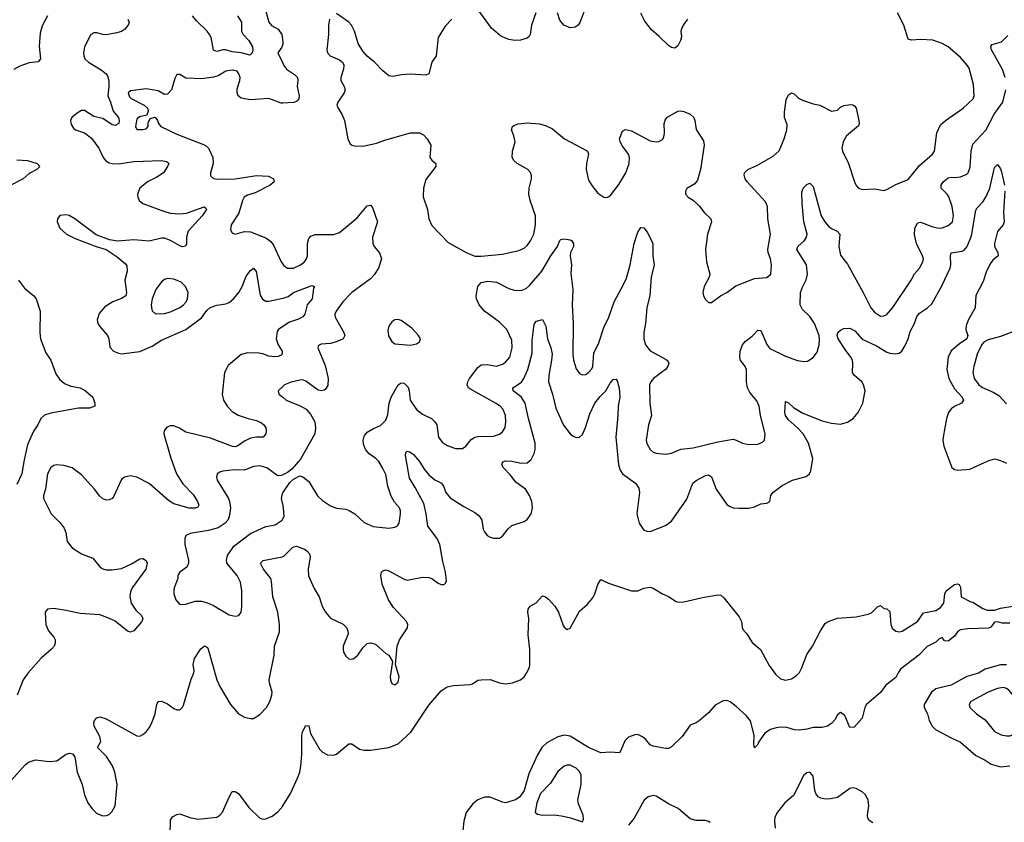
# Model space of a CAD drawing. Header units: inches. Extents: x 1839270 to 1929235, y 762242 to 910350.
# Tile 313 of 362: x 1888288 to 1894695, y 893003 to 898226. Entities that reach past the tile are written whole.
import ezdxf

# ---------------------------------------------------------------- set-up
doc = ezdxf.new("R2010")
doc.units = ezdxf.units.IN
doc.header["$MEASUREMENT"] = 0
doc.layers.add('B8889', color=7, linetype='Continuous')
doc.layers.add('B8899', color=7, linetype='Continuous')

msp = doc.modelspace()

# ---------------------------------------------------------------- linework, layer by layer
at = {"layer": 'B8889', "color": 5}
for points, elevation in [([(1890000, 898530.1), (1889950, 898649.2), (1889910, 898717.2), (1889890, 898737.2), (1889870, 898748.7), (1889852, 898748), (1889847.3, 898730), (1889871.7, 898590), (1889864.9, 898550), (1889839.7, 898470), (1889838.2, 898430), (1889842.4, 898410), (1889874.4, 898334.4), (1889908.6, 898208.6), (1889927, 898187), (1889970, 898164.2), (1889994, 898130), (1890000, 898080.9)], 640), ([(1888469, 898250), (1888435, 898185), (1888422.1, 898137.9), (1888414.4, 898054.4), (1888423.7, 897970), (1888408.9, 897951.1), (1888350, 897944.5), (1888290, 897923.9), (1888250, 897902)], 580), ([(1888992.2, 898230), (1888999.5, 898210), (1888993.7, 898190), (1888970, 898162.4), (1888950, 898149.7), (1888920.3, 898139.7), (1888850, 898127.2), (1888828.8, 898128.8), (1888790, 898140.5), (1888770, 898140.5), (1888750.6, 898130), (1888710.2, 898050), (1888702.9, 898010), (1888704.5, 897990), (1888712.9, 897970), (1888736.5, 897950), (1888819.1, 897899.1), (1888850, 897873.8), (1888859.5, 897859.5), (1888867.2, 897827.2), (1888869.1, 897790), (1888860.8, 897730), (1888878.9, 897690), (1888897.1, 897630), (1888930, 897588.4), (1888936, 897570), (1888932.7, 897550), (1888910, 897538.3), (1888890, 897541.2), (1888830, 897582.4), (1888770, 897595), (1888710, 897635.3), (1888690, 897634), (1888661.5, 897618.5), (1888628.2, 897590), (1888619.5, 897570), (1888623.4, 897543.4), (1888638.9, 897518.9), (1888650.7, 897510), (1888710, 897490.2), (1888755.1, 897455.1), (1888802.6, 897390), (1888830.2, 897330), (1888848.3, 897308.3), (1888870, 897294.4), (1888890, 897289.2), (1888930, 897288.6), (1889030, 897303.3), (1889210, 897310.2), (1889243.1, 897303.1), (1889255.4, 897295.4), (1889259.3, 897290), (1889250.3, 897270), (1889223.9, 897230), (1889179.4, 897200.6), (1889120.7, 897170), (1889070.2, 897130), (1889054.7, 897090), (1889056.9, 897070), (1889066.4, 897050), (1889089, 897030), (1889230, 896977), (1889270, 896966.8), (1889330, 896963.5), (1889373, 896967), (1889487.7, 897007.7), (1889499.5, 896999.5), (1889503.8, 896990), (1889476.2, 896950), (1889385.2, 896850), (1889373.8, 896810), (1889373.5, 896766.5), (1889367, 896753), (1889350, 896747.4), (1889330, 896753.5), (1889270, 896789.8), (1889230, 896803.7), (1889210, 896804.4), (1889130, 896784.8), (1889030, 896793.6), (1888924.9, 896784.9), (1888872.7, 896792.7), (1888785, 896825), (1888647.8, 896930), (1888610, 896952.1), (1888590, 896956.8), (1888550, 896951.1), (1888534, 896930), (1888532, 896910), (1888548.8, 896870), (1888592.7, 896830), (1888650, 896802.3), (1888786, 896750), (1888850, 896730.5), (1888921.8, 896681.8), (1888976.6, 896636.6), (1888984.8, 896624.8), (1888988.4, 896590), (1888972.5, 896530), (1888983.5, 896450), (1888977.8, 896430), (1888950, 896410.7), (1888894, 896390), (1888842.6, 896357.4), (1888806.2, 896313.8), (1888793, 896273), (1888796.5, 896250), (1888809.2, 896230), (1888860.2, 896170), (1888867.5, 896150), (1888874.5, 896094.5), (1888897.6, 896070), (1888930, 896055.8), (1888950, 896052.3), (1889070, 896066.7), (1889150, 896102.3), (1889210, 896139.8), (1889370, 896209.5), (1889470, 896286.3), (1889505.9, 896334.1), (1889527.3, 896352.7), (1889570, 896367.3), (1889630, 896376.2), (1889650, 896385.1), (1889679.8, 896410), (1889713, 896450), (1889735.2, 896490), (1889762.4, 896557.6), (1889790, 896594.6), (1889810, 896608.2), (1889826.3, 896586.3), (1889853.2, 896433.2), (1889867.5, 896407.5), (1889890, 896395.2), (1889910, 896393.7), (1890000, 896413.3)], 620), ([(1889705.7, 898250), (1889730.8, 898210), (1889731.8, 898150), (1889741.5, 898130), (1889778.7, 898090), (1889803.8, 898050), (1889805.4, 898030), (1889800.7, 898010), (1889786.1, 897993.9), (1889730, 898009.9), (1889670, 898017.3), (1889630, 898029.3), (1889609.5, 898030.5), (1889570, 898018.8), (1889550, 898028.2), (1889533.8, 898110), (1889523.8, 898130), (1889508.6, 898150), (1889438.1, 898218.1), (1889412.9, 898250)], 620), ([(1890000, 898066), (1889993.5, 898046.5), (1889968.8, 898010), (1890000, 897943.1)], 640), ([(1890000, 897683.6), (1889990, 897683.1), (1889910, 897713.5), (1889790, 897704.4), (1889730, 897715.6), (1889709.8, 897729.8), (1889703.1, 897750), (1889704.2, 897775.8), (1889720.4, 897830), (1889721.7, 897850), (1889716.9, 897870), (1889702.7, 897890), (1889670, 897897.2), (1889630, 897890.9), (1889578.6, 897861.4), (1889550, 897851.7), (1889470, 897840.9), (1889370, 897846), (1889330, 897869), (1889310, 897868.7), (1889297.1, 897842.9), (1889276.5, 897770), (1889250, 897740.7), (1889230, 897738.4), (1889190, 897763.5), (1889110, 897775.4), (1889010, 897762), (1888994, 897750), (1889003.4, 897723.4), (1889013, 897713), (1889098, 897670), (1889120.7, 897650), (1889124, 897630), (1889116, 897604), (1889067.1, 897592.9), (1889050, 897578), (1889041, 897530), (1889050, 897512), (1889090, 897511), (1889110, 897516), (1889124, 897530), (1889124.7, 897555.3), (1889136.4, 897583.6), (1889170.6, 897590.6), (1889184.7, 897570), (1889190.7, 897550), (1889206, 897530), (1889310, 897480.2), (1889495.8, 897410), (1889516.5, 897390), (1889545.2, 897330), (1889546.5, 897290), (1889530.4, 897230), (1889530.4, 897210.4), (1889550, 897193), (1889570, 897187.8), (1889690.9, 897190.9), (1889830, 897213), (1889906.7, 897206.7), (1889940.5, 897190), (1889943, 897170), (1889917.3, 897150), (1889820.2, 897099.8), (1889770, 897083.1), (1889748.1, 897070), (1889738, 897050), (1889713.1, 896966.9), (1889663.8, 896890), (1889659.1, 896859.1), (1889670, 896838.8), (1889690, 896830.7), (1889750, 896847.4), (1889790, 896845.5), (1889890, 896806), (1889921.6, 896781.6), (1889939.5, 896759.5), (1889989.5, 896649.5), (1890000, 896634.6)], 640), ([(1888270, 897314), (1888338.8, 897310), (1888401, 897290), (1888418.8, 897270), (1888398.8, 897250), (1888350, 897224.4), (1888310, 897189.9), (1888230, 897148.4)], 580), ([(1888279.7, 896530), (1888319.8, 896479.8), (1888379.5, 896430), (1888395.3, 896410), (1888420.3, 896330), (1888419, 896190), (1888424.2, 896150), (1888458.4, 896058.4), (1888490.3, 896010), (1888522.5, 895922.5), (1888547.3, 895887.3), (1888579.6, 895859.6), (1888620.7, 895840.7), (1888681, 895830), (1888717.3, 895810), (1888764.7, 895770), (1888778, 895730), (1888778, 895710), (1888742, 895698), (1888670, 895698.7), (1888490, 895665.2), (1888448.5, 895651.5), (1888425.5, 895630), (1888406.7, 895590), (1888376.8, 895543.2), (1888339.8, 895460.2), (1888314.9, 895350), (1888302.2, 895270), (1888270, 895200.6)], 580), ([(1890000, 896228.8), (1889971.6, 896210), (1889963.5, 896196.4), (1889956.8, 896150), (1889970, 896110.4), (1889994.9, 896070), (1889994.1, 896045.9), (1889970, 896033.7), (1889947.6, 896032.4), (1889910, 896037.4), (1889870, 896051.7), (1889844.2, 896055.8), (1889770, 896057.3), (1889730, 896047.8), (1889644.5, 895975.5), (1889620.2, 895930), (1889606.5, 895786.5), (1889614.7, 895750), (1889638.2, 895710), (1889670, 895676.8), (1889710, 895651.9), (1889774.9, 895630), (1889830, 895617.3), (1889861.8, 895601.8), (1889876.9, 895590), (1889889.1, 895570), (1889892.6, 895550), (1889888.7, 895530), (1889871.3, 895508.7), (1889828.9, 895508.9), (1889790, 895502.3), (1889750, 895484.4), (1889707.2, 895452.8), (1889690, 895447.2), (1889672.1, 895447.9), (1889530, 895503.7), (1889370, 895541.8), (1889327.4, 895567.4), (1889290, 895582.4), (1889270, 895583.2), (1889245.7, 895574.3), (1889228.9, 895551.1), (1889227, 895530), (1889272.2, 895372.2), (1889309.4, 895270), (1889330, 895235.6), (1889350, 895206.2), (1889416.2, 895136.2), (1889445.6, 895090), (1889453, 895067), (1889446.8, 895053.2), (1889433, 895047), (1889390, 895046.6), (1889290, 895076.4), (1889256.7, 895096.7), (1889130, 895207), (1889050, 895248.7), (1889010, 895258.5), (1888970, 895249.7), (1888950, 895234.7), (1888898.2, 895121.8), (1888888.7, 895111.3), (1888870, 895101.8), (1888850, 895099.8), (1888830, 895108), (1888810, 895125.6), (1888775.9, 895170), (1888690, 895264.6), (1888630, 895309), (1888575.2, 895324.8), (1888530, 895329.8), (1888510, 895325.3), (1888490, 895311.8), (1888469.6, 895270), (1888457, 895170), (1888443.6, 895130), (1888443.6, 895110), (1888492.3, 895010), (1888551.4, 894951.4), (1888576.8, 894916.8), (1888588, 894890), (1888598, 894830), (1888629.6, 894789.6), (1888690, 894750.3), (1888763.1, 894723.1), (1888810, 894666.7), (1888830, 894652), (1888850, 894646), (1888890, 894645.5), (1888950, 894655.9), (1889014.7, 894685.3), (1889070, 894716.9), (1889090, 894720.3), (1889110, 894707.3), (1889117.4, 894690), (1889107.9, 894650), (1889020.2, 894530), (1889010.2, 894510), (1889006.9, 894490), (1889005.8, 894470), (1889012.9, 894430), (1889042.7, 894382.7), (1889081.6, 894350), (1889090.3, 894330), (1889082, 894310), (1889030, 894249.7), (1889010, 894241.1), (1888990, 894246.4), (1888910, 894311.2), (1888872.8, 894330), (1888810, 894352.3), (1888681.7, 894361.7), (1888590, 894382.2), (1888510, 894393.7), (1888470, 894389.2), (1888454, 894370), (1888458.7, 894290), (1888476.5, 894250), (1888510, 894208), (1888518.5, 894190), (1888519.6, 894170), (1888511.7, 894150), (1888495.6, 894130), (1888428.8, 894071.2), (1888343.1, 893976.9), (1888310.1, 893929.9), (1888272.1, 893830)], 620), ([(1890000, 895839.2), (1889970.8, 895810), (1889974.8, 895790), (1890000, 895769)], 640), ([(1890000, 895264.3), (1889990, 895259.6), (1889970, 895257.6), (1889961.1, 895261.1), (1889896, 895310), (1889850, 895323.5), (1889810, 895318.3), (1889750, 895295.3), (1889684.1, 895295.9), (1889610, 895288), (1889590, 895281.6), (1889573.4, 895270), (1889568.7, 895250), (1889572.2, 895230), (1889645.7, 895110), (1889653.4, 895090), (1889659, 895050), (1889650.3, 894990), (1889642, 894970), (1889625.7, 894950), (1889579.7, 894920.3), (1889516.9, 894903.1), (1889397, 894883), (1889370, 894869), (1889362.4, 894850), (1889363.1, 894810), (1889386.7, 894710), (1889386.8, 894690), (1889376.3, 894663.7), (1889330, 894632), (1889321.4, 894618.6), (1889316.9, 894610), (1889316.5, 894590), (1889293.1, 894530), (1889290.3, 894510), (1889290.3, 894490), (1889303.8, 894450), (1889330, 894421), (1889370, 894422.8), (1889430, 894443.1), (1889470, 894442.3), (1889510, 894431.8), (1889550, 894413.4), (1889650, 894353), (1889690, 894344), (1889713.2, 894350), (1889729.4, 894370.6), (1889734.1, 894405.9), (1889732.8, 894510), (1889725.9, 894565.9), (1889703, 894610), (1889636.8, 894690), (1889634, 894710), (1889640.9, 894739.1), (1889680.9, 894799.1), (1889790, 894882), (1889890, 894927.4), (1889950, 894938.9), (1889996.2, 894970), (1890000, 894977.1)], 640), ([(1890000, 895072.8), (1889992.4, 895110), (1889997.4, 895142.6), (1890000, 895146.5)], 640), ([(1888230, 893274.2), (1888323.7, 893376.3), (1888345.9, 893394.1), (1888390, 893409.2), (1888479.9, 893399.9), (1888530, 893403.7), (1888590, 893446), (1888612.4, 893452.4), (1888631, 893450), (1888647.3, 893430), (1888662.4, 893330), (1888693.8, 893250), (1888710, 893181.6), (1888731.3, 893130), (1888759, 893090), (1888790, 893060.9), (1888830, 893044.9), (1888853.2, 893046.8), (1888870, 893054.4), (1888887.7, 893072.3), (1888909.7, 893110), (1888922.3, 893250), (1888907.4, 893330), (1888891.8, 893370), (1888852.5, 893432.5), (1888794, 893490), (1888815.3, 893530), (1888810, 893562), (1888772.4, 893630), (1888769.8, 893650), (1888774.1, 893665.9), (1888790, 893682.4), (1888810, 893688.7), (1888850, 893676.9), (1889050, 893565.3), (1889070, 893564.6), (1889090, 893574.6), (1889110, 893592.9), (1889130, 893617.4), (1889148.1, 893650), (1889169.1, 893710), (1889179.8, 893770), (1889190, 893790.3), (1889210, 893792.6), (1889250, 893773.6), (1889290, 893744.7), (1889310, 893736.1), (1889330, 893735.6), (1889348.2, 893751.8), (1889354.8, 893765.2), (1889404.6, 893935.4), (1889419, 893970), (1889423.5, 893990), (1889416.5, 894030), (1889425.7, 894070), (1889467.1, 894132.9), (1889490, 894152.2), (1889510, 894141.6), (1889515.2, 894130), (1889571.4, 893931.4), (1889590, 893886.4), (1889659.3, 893770), (1889712.4, 893710), (1889750, 893686.9), (1889790, 893677.8), (1889810, 893678.9), (1889850, 893704.9), (1889894, 893750), (1889915.8, 893790), (1889928.8, 893830), (1889929.8, 893850), (1889913.2, 893910), (1889911.8, 893930), (1889943.1, 894090), (1889945.8, 894150), (1889977.7, 894242.3), (1889979.1, 894290), (1889968.1, 894370), (1889935.3, 894470), (1889926.9, 894570), (1889921.4, 894590), (1889875.2, 894650), (1889854.5, 894690), (1889873, 894707), (1889995.1, 894730), (1890000, 894732.6)], 620), ([(1889265.9, 892830), (1889270, 893018), (1889282, 893038), (1889310, 893054.8), (1889330, 893059.1), (1889395.3, 893035.3), (1889450, 893023), (1889570, 893037.7), (1889590.9, 893049.1), (1889608.2, 893070), (1889650, 893166.7), (1889670, 893203), (1889676.6, 893203.4), (1889690, 893203.1), (1889711.8, 893190), (1889779.4, 893099.4), (1889850, 893030.3), (1889870, 893024.6), (1889890, 893026.3), (1889930, 893042.8), (1889967.6, 893072.4), (1890000, 893109.5)], 580)]:
    msp.add_lwpolyline(points, dxfattribs=dict(at, elevation=elevation))
at = {"layer": 'B8889', "color": 5, "elevation": 640}
msp.add_lwpolyline([(1889250, 896541.3), (1889230, 896535.1), (1889210, 896520.7), (1889174.9, 896470), (1889150.3, 896410), (1889143.7, 896370), (1889144.9, 896350), (1889150.4, 896330.4), (1889172.5, 896312.5), (1889230, 896314.9), (1889270, 896325.8), (1889330, 896353.4), (1889353.1, 896370), (1889370.8, 896390), (1889379.3, 896410), (1889384.8, 896450), (1889368, 896490), (1889338.2, 896518.2), (1889290, 896538)], close=True, dxfattribs=at)
at = {"layer": 'B8899', "color": 5}
for points, elevation in [([(1891646, 898270), (1891617.3, 898190), (1891610.6, 898130), (1891603.1, 898116.9), (1891590, 898105.6), (1891547.5, 898092.5), (1891510, 898091.1), (1891470, 898096.4), (1891418.7, 898118.7), (1891357.6, 898170), (1891271.3, 898290)], 660), ([(1891982, 898338), (1891932.8, 898207.2), (1891921, 898190), (1891903.5, 898176.5), (1891870, 898173.2), (1891828.7, 898190), (1891802.5, 898222.5), (1891787, 898270)], 660), ([(1890303, 898230), (1890298, 898190), (1890298.4, 898130), (1890286, 898030), (1890290.6, 898010), (1890307.3, 897990), (1890370, 897964.9), (1890389, 897949), (1890396.5, 897930), (1890395.9, 897904.1), (1890378, 897850), (1890377, 897830), (1890400.3, 897790), (1890405.7, 897770), (1890400.3, 897750), (1890357.1, 897690), (1890352.7, 897670), (1890359.5, 897650), (1890387.1, 897607.1), (1890402, 897570), (1890423, 897450), (1890438, 897418), (1890448.4, 897408.4), (1890464.4, 897404.4), (1890523.1, 897403.1), (1890610, 897423.2), (1890670, 897444.9), (1890830, 897488.7), (1890890, 897490.4), (1890915.8, 897475.8), (1890940.5, 897450), (1890963, 897410), (1890956.3, 897330), (1890970, 897310.8), (1890996, 897290), (1890994.8, 897270), (1890930, 897186.6), (1890914.9, 897130), (1890913.8, 897073.8), (1890941.3, 896990), (1890950.6, 896930), (1890970, 896886.8), (1891075.3, 896775.3), (1891192.4, 896710), (1891250, 896687.7), (1891290, 896687.1), (1891430, 896699.1), (1891536.9, 896723.1), (1891570, 896739), (1891590, 896756.5), (1891612.1, 896787.9), (1891632.9, 896830), (1891643.5, 896890), (1891644.1, 896950), (1891609, 897050), (1891601.5, 897090), (1891603.8, 897130), (1891618.3, 897190), (1891618, 897210), (1891610.8, 897230.8), (1891594, 897250), (1891526, 897290), (1891503.7, 897310), (1891491.8, 897330), (1891495.1, 897370), (1891511.5, 897430), (1891503.6, 897470), (1891487.3, 897510), (1891495.1, 897530), (1891503.3, 897536.7), (1891532.3, 897547.7), (1891590, 897554.6), (1891670, 897547.2), (1891710, 897538.2), (1891754.5, 897514.5), (1891832.2, 897450), (1891975.4, 897375.4), (1891982, 897370), (1891988.2, 897350), (1891976.5, 897290), (1891974.6, 897250), (1891990, 897180.7), (1892010, 897146), (1892050, 897097.1), (1892090, 897070.5), (1892110, 897068), (1892130, 897079.1), (1892186.5, 897153.5), (1892232.6, 897230), (1892254.3, 897290), (1892256.9, 897330), (1892249.6, 897350), (1892206.6, 897410), (1892194.2, 897434.2), (1892192, 897450), (1892210, 897501), (1892230, 897510.6), (1892270, 897503), (1892390, 897438), (1892429.6, 897430.4), (1892446.5, 897433.5), (1892470, 897445.5), (1892478.9, 897461.1), (1892483.6, 897490), (1892480.9, 897550), (1892487.2, 897572.8), (1892499, 897590), (1892570, 897630.7), (1892586.8, 897633.2), (1892610, 897628), (1892650.8, 897610), (1892674, 897590), (1892682, 897570), (1892690.4, 897510.4), (1892737.6, 897437.6), (1892741.3, 897410), (1892718.4, 897250), (1892697.6, 897182.4), (1892682, 897158), (1892630, 897128), (1892621, 897110), (1892621, 897090), (1892638, 897070), (1892670, 897051), (1892710, 897014), (1892744.9, 896970), (1892784.9, 896930), (1892790.4, 896910.4), (1892763.7, 896830), (1892750.3, 896730), (1892757.6, 896650), (1892779.1, 896570), (1892774, 896550), (1892742, 896490), (1892734, 896450), (1892737.3, 896430), (1892750, 896404.7), (1892770, 896384.7), (1892790, 896384.7), (1892848.7, 896430), (1892890, 896450.8), (1892947, 896493), (1893070, 896541.6), (1893150, 896547.7), (1893175.1, 896570), (1893180.7, 896630), (1893173, 896670), (1893158, 896710), (1893156.4, 896730), (1893172.8, 896830), (1893155.1, 896930), (1893154.7, 897010), (1893140.1, 897040.1), (1893021.6, 897170), (1893009.6, 897190), (1893003, 897217), (1893005.1, 897230), (1893027, 897250), (1893084.1, 897275.9), (1893190, 897337.6), (1893230, 897372.7), (1893262.8, 897450), (1893280.8, 897510), (1893281.3, 897541.3), (1893265.4, 897590), (1893264.4, 897624.4), (1893276.1, 897703.9), (1893290, 897737.3), (1893310, 897750.6), (1893330, 897740.7), (1893356, 897716), (1893382.3, 897702.3), (1893450, 897677.3), (1893494, 897670), (1893570, 897630.8), (1893610, 897636), (1893630, 897656), (1893652.5, 897667.5), (1893693.4, 897673.4), (1893710, 897670.8), (1893722, 897662), (1893730.6, 897650), (1893748, 897570), (1893750.6, 897550), (1893745.8, 897534.2), (1893669, 897471), (1893646.7, 897430), (1893638, 897390), (1893643, 897370), (1893680.4, 897290), (1893719.1, 897170), (1893730, 897146), (1893746, 897130), (1893770, 897120.5), (1893850, 897124.4), (1893910, 897114.9), (1893930, 897120.5), (1893990, 897152.4), (1894070, 897186.4), (1894142.8, 897277.2), (1894227.3, 897350), (1894241.6, 897370), (1894256.1, 897490), (1894279.3, 897540.7), (1894311.1, 897568.9), (1894427.8, 897650), (1894491.5, 897710), (1894497.6, 897730), (1894495.2, 897804.8), (1894465.1, 897910), (1894454, 897930), (1894410, 897980.4), (1894330, 898049.7), (1894290, 898071.3), (1894230, 898091.5), (1894150, 898097.6), (1894090, 898092.7), (1894070, 898099), (1894040.5, 898190), (1894000.7, 898270)], 660), ([(1891099.1, 898230), (1891056.7, 898183.3), (1891010.5, 898110), (1890998, 897990), (1890970, 897948.7), (1890950, 897874), (1890930, 897864.2), (1890830, 897871.9), (1890772.7, 897867.3), (1890715.1, 897855.1), (1890690, 897859.6), (1890650, 897893.3), (1890596.9, 897950), (1890548.9, 897988.9), (1890520.3, 898020.3), (1890491.1, 898070), (1890466.3, 898150), (1890447.6, 898190), (1890430, 898209.6), (1890350, 898266.6)], 660), ([(1892634, 898230), (1892604.7, 898190), (1892596, 898170), (1892591, 898150), (1892594, 898114), (1892587.3, 898090), (1892570, 898055.3), (1892550, 898041.2), (1892530, 898044), (1892510, 898057.2), (1892450, 898117.2), (1892398.9, 898158.9), (1892355.6, 898215.6), (1892330, 898269.2)], 660), ([(1894699.5, 897850), (1894682.3, 897902.3), (1894611.8, 898030), (1894607.3, 898052.7), (1894614.8, 898065.2), (1894677.5, 898082.5), (1894717.1, 898122.9)], 640), ([(1890000, 898080.9), (1890001.3, 898070), (1890000, 898066)], 640), ([(1890000, 897943.1), (1890007.3, 897927.3), (1890024, 897904), (1890075.3, 897870), (1890094.9, 897850), (1890098, 897830), (1890094, 897790), (1890106.7, 897730), (1890104.6, 897710), (1890098.5, 897701.5), (1890090, 897693), (1890070, 897687.2), (1890000, 897683.6)], 640), ([(1890000, 895146.5), (1890046.1, 895213.9), (1890070, 895236.4), (1890110, 895258), (1890130, 895250.8), (1890170, 895220.5), (1890226.7, 895126.7), (1890257.5, 895097.5), (1890310, 895061.7), (1890350, 895046.5), (1890410, 895040.3), (1890432.5, 895032.5), (1890467.7, 895010), (1890530, 894953.4), (1890588.8, 894928.8), (1890690, 894916.5), (1890730, 894923.7), (1890746.6, 894933.4), (1890757.6, 894950), (1890765.1, 895010), (1890765.1, 895030), (1890758.4, 895050), (1890727.2, 895087.2), (1890705, 895125), (1890684.2, 895190), (1890670, 895266), (1890648.6, 895310), (1890624.4, 895350), (1890605.1, 895370), (1890561.8, 895401.8), (1890537.8, 895430), (1890524.7, 895464.7), (1890522.9, 895490), (1890530, 895516.4), (1890550, 895542), (1890590, 895566.5), (1890635.6, 895584.4), (1890670, 895620.5), (1890683, 895657), (1890691.6, 895730), (1890706.1, 895770), (1890750, 895848.9), (1890770, 895863.1), (1890790, 895860.3), (1890815, 895835), (1890822, 895810), (1890828.4, 895750), (1890870, 895688.8), (1890910, 895658.5), (1890968.7, 895630), (1890990.3, 895610), (1891001.3, 895590), (1891012.9, 895510), (1891037.5, 895477.5), (1891070, 895455.6), (1891123.9, 895436.1), (1891170, 895435.8), (1891190, 895450.4), (1891225.4, 895494.6), (1891250, 895509.1), (1891270, 895513.8), (1891370, 895516.1), (1891410.8, 895529.2), (1891430, 895543.8), (1891447.3, 895572.8), (1891451.9, 895610), (1891448.6, 895650), (1891433.3, 895690), (1891413.7, 895710), (1891383, 895730), (1891220.7, 895820.7), (1891208.9, 895830), (1891199.4, 895850), (1891203.2, 895870), (1891215.7, 895890), (1891270, 895962.8), (1891290, 895979.3), (1891330, 895981.1), (1891390, 895971.4), (1891430, 895983.6), (1891450, 895997.8), (1891476.5, 896030), (1891493.2, 896090), (1891490, 896140.9), (1891457.1, 896210), (1891410, 896258.4), (1891312.3, 896330), (1891278.7, 896370), (1891261.5, 896410), (1891258.5, 896430), (1891269.7, 896489.7), (1891290, 896515.3), (1891334.9, 896525.1), (1891390, 896518.2), (1891470, 896477.3), (1891506.6, 896466.6), (1891550, 896464.7), (1891582.8, 896477.2), (1891604.8, 896495.2), (1891684.8, 896590), (1891744, 896690), (1891786.9, 896750), (1891802, 896790), (1891810, 896795.4), (1891830, 896799.6), (1891870, 896793.9), (1891878, 896790), (1891891.6, 896770), (1891890.9, 896750), (1891872.7, 896710), (1891869, 896690), (1891877.9, 896630), (1891875.3, 896575.3), (1891886.4, 896470), (1891882.4, 896370), (1891889, 896250), (1891886.2, 896050), (1891891.3, 896010), (1891910, 895953.4), (1891930, 895923), (1891950, 895914.4), (1891970, 895916.4), (1891990, 895930.4), (1892010, 895953), (1892018, 895970), (1892024.4, 896055.6), (1892055.8, 896124.2), (1892090, 896222.4), (1892121.5, 896290), (1892156, 896390), (1892217.9, 896502.1), (1892236.2, 896543.8), (1892260.4, 896630), (1892286.4, 896770), (1892310, 896842.8), (1892330, 896873.4), (1892350, 896870.6), (1892370, 896844), (1892399.5, 896790), (1892407.2, 896767.2), (1892408.8, 896690), (1892416, 896630), (1892396.9, 896550), (1892389.3, 896430.7), (1892368, 896350), (1892360.2, 896250), (1892350.3, 896190), (1892350.3, 896150), (1892361.1, 896110), (1892390, 896070.4), (1892494.8, 896014.8), (1892505.3, 896005.3), (1892512.4, 895990), (1892504.9, 895970), (1892490.3, 895950), (1892411.7, 895890), (1892394.4, 895870), (1892387.2, 895850), (1892388.9, 895730), (1892398.9, 895650), (1892379.6, 895590), (1892363.7, 895490), (1892367.7, 895467.7), (1892390.5, 895430), (1892410, 895412.7), (1892430, 895404.2), (1892490, 895399.5), (1892530, 895406.3), (1892590, 895430.2), (1892670, 895440.3), (1892830, 895479.6), (1892930, 895495.5), (1892950.3, 895490.3), (1892990.4, 895470.4), (1893030, 895461.6), (1893090, 895463.8), (1893122.4, 895477.6), (1893134, 895490), (1893139.7, 895530), (1893107.8, 895650), (1893099.3, 895710), (1893084.9, 895744.9), (1893039.6, 895799.6), (1893023.8, 895830), (1893016.8, 895870), (1893016.8, 895950), (1893008.6, 895970), (1892978.9, 896010), (1892973.8, 896030), (1892976.2, 896070), (1892990.7, 896109.3), (1893009, 896131), (1893053.8, 896166.2), (1893090, 896206.4), (1893110, 896203), (1893150, 896113), (1893170, 896087.2), (1893270, 896037.3), (1893350, 896008.9), (1893390, 896001.1), (1893415.1, 896004.9), (1893452.1, 896027.9), (1893476.8, 896063.2), (1893490.8, 896110), (1893493.2, 896146.8), (1893489.8, 896170), (1893459.4, 896250), (1893430, 896294.7), (1893380.6, 896340.6), (1893365.8, 896370), (1893369.2, 896450.8), (1893378.6, 896481.4), (1893406.3, 896533.7), (1893414.1, 896570), (1893407.9, 896630), (1893344.4, 896730), (1893351.8, 896750), (1893394.8, 896790), (1893407.8, 896810), (1893412.2, 896830), (1893390.6, 896910), (1893378.7, 897030), (1893376.6, 897103.4), (1893386, 897130), (1893410, 897153), (1893430, 897162), (1893450, 897140.7), (1893502.7, 896950), (1893526.8, 896910), (1893550, 896883.2), (1893570, 896867.6), (1893606.4, 896850), (1893623.7, 896830), (1893617.5, 896750), (1893630, 896692.7), (1893675.1, 896635.1), (1893777.3, 896450), (1893826.7, 896350), (1893850, 896322), (1893890, 896296.4), (1893910, 896298.4), (1893930, 896308.4), (1893970, 896352.4), (1894088.8, 896531.2), (1894110, 896571.5), (1894142, 896610), (1894164.4, 896650), (1894168.5, 896670), (1894162.7, 896690), (1894123.2, 896770), (1894110, 896825.2), (1894113.1, 896866.9), (1894130, 896903.1), (1894150, 896908.8), (1894230, 896877.8), (1894270, 896870.2), (1894290, 896872.2), (1894330, 896887.2), (1894356.8, 896910), (1894365, 896950), (1894354.8, 897010), (1894333, 897073), (1894322.7, 897090), (1894284.4, 897130), (1894283.9, 897150), (1894297.3, 897170), (1894330, 897196.9), (1894350, 897201.4), (1894370, 897197.9), (1894410, 897202.7), (1894450, 897220.8), (1894459.8, 897230), (1894472.9, 897267.1), (1894478.7, 897370), (1894490, 897416.3), (1894574.1, 897505.9), (1894629, 897610), (1894684.6, 897690), (1894704.6, 897770)], 640), ([(1890000, 894732.6), (1890010, 894737.8), (1890066.3, 894793.7), (1890090, 894799.1), (1890140.7, 894780.7), (1890157.4, 894770), (1890174.8, 894750), (1890178.9, 894730), (1890164.6, 894650), (1890168.1, 894608.1), (1890204, 894524), (1890235.8, 894470), (1890256.9, 894410), (1890276.9, 894370), (1890310.8, 894330.8), (1890392.1, 894292.1), (1890415.6, 894270), (1890423.2, 894250), (1890424.4, 894230), (1890393.1, 894150), (1890391.8, 894130), (1890395.8, 894110), (1890410, 894084), (1890430, 894067.3), (1890450, 894065.5), (1890462, 894070), (1890489.3, 894090), (1890520.3, 894139.7), (1890550, 894166.4), (1890570, 894170.4), (1890602.6, 894162.6), (1890670, 894102.8), (1890690.6, 894090.6), (1890714, 894050), (1890699.1, 893950), (1890700.7, 893930), (1890710, 893906), (1890730, 893898.8), (1890750, 893916), (1890757.6, 893950), (1890732.7, 894030), (1890745.1, 894150), (1890759.7, 894190), (1890812, 894268), (1890812.6, 894290), (1890804, 894310), (1890720.3, 894400.3), (1890687, 894450), (1890647.6, 894552.4), (1890637.4, 894610), (1890641.6, 894630), (1890650, 894640.5), (1890670, 894646.4), (1890690, 894640.3), (1890790, 894585.3), (1890810, 894578.7), (1890910, 894597.8), (1890950, 894596.6), (1890969.4, 894589.4), (1891010, 894559.5), (1891030, 894550.5), (1891050, 894550.7), (1891059.7, 894560.3), (1891064.8, 894575.2), (1891058.4, 894630), (1891040.6, 894700.6), (1891022.2, 894810), (1891003.9, 894850), (1890944.1, 894930), (1890933.8, 895010), (1890916.8, 895076.8), (1890861.9, 895181.9), (1890823.4, 895243.4), (1890797.6, 895390), (1890801.2, 895410), (1890810, 895417.3), (1890826.6, 895413.4), (1890850, 895396), (1890890, 895350.2), (1890920.7, 895300.7), (1890950, 895264.1), (1890990, 895231), (1891032.4, 895210), (1891045.7, 895190), (1891060.9, 895150), (1891090, 895114.9), (1891177.3, 895057.3), (1891250, 895018.5), (1891277.3, 894997.3), (1891294.7, 894970), (1891304.9, 894910), (1891312.5, 894892.5), (1891330, 894870.4), (1891350, 894858.7), (1891370, 894852), (1891410, 894852.2), (1891430, 894864.4), (1891466.1, 894913.9), (1891490, 894935.3), (1891570, 894960.8), (1891590, 894974.3), (1891615.9, 895010), (1891625, 895050), (1891621.1, 895090), (1891606.3, 895130), (1891578.7, 895170), (1891515.8, 895215.8), (1891481.6, 895261.6), (1891435.3, 895310), (1891424.5, 895330), (1891430.9, 895349.1), (1891450, 895356.1), (1891490, 895353.8), (1891550, 895339.4), (1891590, 895342.7), (1891616.3, 895363.7), (1891636.4, 895403.6), (1891641.4, 895430), (1891641.3, 895470), (1891598.2, 895630), (1891576.7, 895730), (1891551.3, 895771.3), (1891498, 895810), (1891497.6, 895830), (1891552.8, 895867.2), (1891568.5, 895891.5), (1891594.4, 895950), (1891623.3, 896056.7), (1891622.9, 896137.1), (1891632.5, 896227.5), (1891638.4, 896250), (1891650, 896264.9), (1891690, 896276), (1891712.3, 896232.3), (1891721.8, 896150), (1891743.2, 896090), (1891751.8, 896050), (1891749.5, 896010), (1891730.8, 895910), (1891729.4, 895870), (1891754.7, 895790), (1891777.2, 895697.2), (1891827, 895587), (1891870, 895531.5), (1891890, 895516.1), (1891910, 895507.9), (1891929.8, 895510.2), (1891950, 895526.4), (1891970, 895572.7), (1891998.2, 895661.8), (1892031.1, 895730), (1892065.5, 895774.5), (1892102, 895810), (1892130, 895860.4), (1892150, 895885.5), (1892170, 895886.8), (1892176.5, 895876.5), (1892188, 895828), (1892193, 895770), (1892182.3, 895710), (1892181.1, 895650), (1892166, 895510), (1892183.6, 895330), (1892195, 895295), (1892211.1, 895271.1), (1892294.9, 895210), (1892317, 895177), (1892320.2, 895150), (1892304.6, 895010), (1892319.5, 894950), (1892350, 894905.3), (1892370, 894897), (1892390, 894896.5), (1892490, 894934.2), (1892530, 894963.6), (1892630, 895104.9), (1892669, 895211), (1892690, 895227.2), (1892750, 895259.5), (1892770, 895264.4), (1892790.2, 895250.2), (1892820.3, 895170), (1892890, 895070.7), (1892910, 895058), (1892930, 895050.5), (1892966.9, 895046.9), (1893032.6, 895047.4), (1893070, 895056.4), (1893110, 895074.9), (1893150, 895080.5), (1893169.4, 895090.6), (1893176, 895130), (1893189.3, 895150), (1893250, 895195.3), (1893317.2, 895230), (1893406.5, 895253.5), (1893426.6, 895270), (1893436.2, 895290), (1893449.6, 895370), (1893419.8, 895470), (1893385.2, 895530), (1893348.3, 895570), (1893290, 895622), (1893271.6, 895650), (1893267.2, 895672.8), (1893270, 895741), (1893290, 895733), (1893323.4, 895703.4), (1893384.8, 895664.8), (1893510, 895615.2), (1893570, 895601.1), (1893630, 895594.9), (1893674, 895606), (1893711.8, 895630), (1893743.6, 895670), (1893773.3, 895730), (1893789.5, 895810.5), (1893779.6, 895850), (1893768.5, 895868.5), (1893719.6, 895910), (1893707.1, 895927.1), (1893709.8, 895990), (1893706.2, 896010), (1893697, 896030), (1893659.1, 896079.1), (1893614.1, 896150), (1893606.6, 896170), (1893612.5, 896190), (1893630, 896206.4), (1893650, 896216.9), (1893690, 896219.3), (1893721.2, 896201.2), (1893770, 896146.9), (1893863.4, 896103.4), (1893930, 896062.6), (1893950, 896055.3), (1893990, 896051.1), (1894010, 896056.5), (1894027.1, 896070), (1894050, 896105.3), (1894070, 896148.5), (1894083, 896197), (1894110.5, 896250), (1894126.3, 896293.7), (1894143.7, 896316.3), (1894194.5, 896350), (1894223.3, 896376.7), (1894287.1, 896490), (1894341.6, 896610), (1894347.1, 896630), (1894344.4, 896690), (1894350, 896707.7), (1894421, 896719), (1894434, 896726), (1894454.1, 896750), (1894480.6, 896819.4), (1894510, 896985.5), (1894519.1, 897000.9), (1894558, 897042), (1894580, 897080), (1894599.7, 897130), (1894630, 897264.7), (1894650, 897282.8), (1894670, 897256), (1894676.5, 897236.5), (1894695, 897150)], 620), ([(1894698.8, 897110), (1894690.2, 896970.2), (1894694.6, 896910), (1894688.2, 896890), (1894650, 896846.6), (1894630.2, 896770), (1894631.3, 896750), (1894653.1, 896710), (1894655.3, 896690), (1894619.8, 896660.2), (1894602.4, 896637.6), (1894577.2, 896582.8), (1894557.7, 896522.3), (1894510, 896431.2), (1894504.3, 896350), (1894459, 896270), (1894446.5, 896233.5), (1894444.7, 896210), (1894457.7, 896170), (1894450.2, 896150), (1894403.1, 896116.9), (1894350, 896070.8), (1894330.1, 896030), (1894321.2, 895950), (1894333.2, 895890), (1894370, 895823.6), (1894420.2, 895770), (1894430.2, 895750), (1894416.5, 895730), (1894370, 895708.2), (1894350, 895693.5), (1894332.1, 895670), (1894318.2, 895630), (1894296.8, 895510), (1894295.2, 895490), (1894302, 895450), (1894352.7, 895312.8), (1894370, 895299.5), (1894390, 895294.3), (1894470, 895302.2), (1894590, 895356), (1894630, 895368.3), (1894670, 895358.2), (1894710, 895341)], 620), ([(1890000, 896634.6), (1890006.1, 896626.1), (1890030, 896609.1), (1890070, 896608.3), (1890116.3, 896630), (1890141.1, 896650), (1890154.8, 896670), (1890160.3, 896690), (1890160.3, 896770), (1890170, 896802), (1890182.7, 896817.3), (1890210, 896829), (1890330, 896827.9), (1890370, 896841.1), (1890484.3, 896935.7), (1890550, 897014.9), (1890570, 897018.4), (1890584.4, 897004.4), (1890617.1, 896910), (1890584.2, 896810), (1890585.3, 896770), (1890594.9, 896750), (1890628.7, 896708.7), (1890643, 896670), (1890623.7, 896610), (1890594.5, 896565.5), (1890570, 896540.4), (1890450.1, 896449.9), (1890390, 896389.7), (1890346.3, 896330), (1890339.6, 896310), (1890341.1, 896290), (1890397.7, 896190), (1890404.2, 896170), (1890392.7, 896150), (1890350, 896128.8), (1890310, 896119.8), (1890250, 896114.3), (1890233.4, 896106.6), (1890228, 896090), (1890275.2, 895975.2), (1890295, 895890), (1890293.5, 895846.5), (1890278.9, 895821.1), (1890270, 895814.5), (1890250, 895811.6), (1890230, 895816.2), (1890150, 895874.7), (1890130, 895881.5), (1890110, 895880.9), (1890053.5, 895866.5), (1890010.8, 895850), (1890000, 895839.2)], 640), ([(1890000, 896413.3), (1890010, 896415.5), (1890034.5, 896425.5), (1890070, 896450.1), (1890190, 896495.8), (1890206, 896490), (1890200.6, 896479.4), (1890190.2, 896410), (1890159.6, 896370), (1890143.7, 896310), (1890130, 896291.8), (1890102.7, 896277.3), (1890042.8, 896257.2), (1890000, 896228.8)], 620), ([(1894790.4, 896210), (1894670, 896164.1), (1894590, 896142.4), (1894563.9, 896130), (1894547.9, 896112.1), (1894518.1, 896050), (1894496.1, 895970), (1894490.2, 895930), (1894499.3, 895890), (1894530, 895850.3), (1894553.2, 895833.2), (1894623, 895803), (1894660.2, 895780.3), (1894710, 895726)], 640), ([(1890000, 895769), (1890022.8, 895750), (1890114.1, 895714.1), (1890151.5, 895691.5), (1890179.9, 895659.9), (1890208.5, 895610), (1890213.7, 895570), (1890208.7, 895530), (1890114.5, 895365.5), (1890059.6, 895300.3), (1890030, 895278.5), (1890000, 895264.3)], 640), ([(1890000, 894977.1), (1890007.9, 894992.1), (1890004.7, 895050), (1890000, 895072.8)], 640), ([(1890000, 893109.5), (1890000.5, 893110), (1890050, 893190.4), (1890096.6, 893290), (1890110.5, 893330), (1890118, 893370), (1890123.6, 893443.6), (1890124.4, 893570), (1890130, 893596.3), (1890150, 893633), (1890170, 893631), (1890180.9, 893580.9), (1890238.8, 893478.8), (1890258.8, 893458.8), (1890290, 893441.6), (1890330, 893439.3), (1890350, 893447.2), (1890430, 893513.7), (1890450, 893513.4), (1890500.1, 893480.1), (1890530, 893472.1), (1890570, 893473), (1890690, 893490.1), (1890750, 893514.8), (1890832.3, 893590), (1890950, 893764.7), (1891030, 893858), (1891070, 893883.8), (1891110, 893894.4), (1891220.1, 893899.9), (1891235.3, 893904.7), (1891270, 893927.3), (1891290, 893930.6), (1891350, 893933), (1891410, 893910.3), (1891450, 893903.6), (1891494, 893910), (1891546.6, 893930), (1891569.8, 893950.2), (1891586.7, 893973.3), (1891604.4, 894010), (1891607.4, 894030), (1891607.6, 894130), (1891596.2, 894223.8), (1891600.5, 894330), (1891594.5, 894370), (1891596, 894390), (1891609, 894410), (1891649.6, 894430.4), (1891690, 894478), (1891710, 894470.7), (1891730, 894454.9), (1891771.1, 894410), (1891793.5, 894370), (1891823.6, 894283.6), (1891830, 894272.7), (1891850, 894258.4), (1891870, 894266.4), (1891930, 894376.5), (1891979.6, 894420.4), (1892016.8, 894463.2), (1892031.3, 894490), (1892050, 894551), (1892070, 894582.8), (1892119.7, 894559.7), (1892270, 894510.4), (1892309.5, 894510.5), (1892350, 894527.3), (1892390, 894533), (1892410, 894527.7), (1892470, 894490.4), (1892510, 894473.7), (1892560.5, 894440.5), (1892575.8, 894435.8), (1892610, 894437.8), (1892730, 894465.4), (1892830, 894482.6), (1892850, 894480.4), (1892870, 894464.9), (1892970, 894340.7), (1892984.4, 894310), (1892988.5, 894270), (1892996, 894256), (1893019.3, 894230), (1893053.4, 894173.4), (1893108.7, 894128.7), (1893164.7, 894024.7), (1893207, 893967), (1893238, 893938), (1893270, 893927.4), (1893310, 893937.3), (1893342.1, 893957.9), (1893361.9, 893978.1), (1893376, 894004), (1893410, 894094.4), (1893446, 894150), (1893498, 894250), (1893530, 894297.3), (1893549, 894310), (1893610, 894332), (1893730, 894341.3), (1893810, 894357.3), (1893830, 894366), (1893870, 894404.7), (1893890, 894414), (1893910, 894394), (1893930, 894392), (1893950, 894374), (1893955.8, 894290), (1893965.7, 894265.7), (1893990, 894246), (1894010, 894242), (1894030, 894246.4), (1894129.7, 894310.3), (1894170, 894366.8), (1894250, 894382), (1894279.6, 894400.4), (1894300.9, 894430), (1894307, 894490), (1894317.2, 894510), (1894370, 894550.8), (1894390, 894556), (1894402, 894550), (1894410, 894534), (1894414, 894470), (1894478, 894438), (1894490, 894436), (1894555.5, 894395.5), (1894584, 894384), (1894630, 894382.8), (1894670, 894397.3), (1894750, 894410.6)], 580), ([(1894730, 894299), (1894680.2, 894300.2), (1894650, 894308), (1894630, 894306), (1894606.4, 894273.6), (1894592.5, 894267.5), (1894456.8, 894263.2), (1894410, 894255.3), (1894390, 894242), (1894370, 894215.3), (1894330, 894181.2), (1894304.7, 894184.7), (1894290, 894206), (1894270, 894198), (1894250, 894175.3), (1894193.7, 894146.3), (1894138, 894090), (1894020.2, 893999.8), (1894003.1, 893976.9), (1893990, 893946), (1893923.6, 893896.4), (1893890, 893847), (1893797.3, 893770), (1893786.8, 893750), (1893770, 893682), (1893718, 893622), (1893690, 893620.9), (1893657.7, 893697.7), (1893630, 893717.6), (1893610, 893702.9), (1893591.3, 893670), (1893571.9, 893648.1), (1893545.3, 893630), (1893510, 893620.7), (1893450, 893620.2), (1893410, 893608.4), (1893362.5, 893602.5), (1893330, 893606), (1893280.3, 893620.3), (1893238.6, 893621.4), (1893210, 893618.5), (1893173.8, 893606.2), (1893137.5, 893582.5), (1893095.3, 893524.7), (1893090, 893509), (1893070, 893489), (1893064.5, 893510), (1893066.9, 893570), (1893043.6, 893663.6), (1893016.4, 893696.4), (1892950, 893757.2), (1892910, 893788.3), (1892890, 893796.3), (1892865.9, 893794.1), (1892813.5, 893766.5), (1892770, 893715.1), (1892710, 893662.9), (1892690, 893649.6), (1892650, 893636.2), (1892599.3, 893560.7), (1892530, 893494.5), (1892510, 893484.2), (1892490, 893484.2), (1892410, 893499.7), (1892390, 893508.5), (1892362, 893542), (1892340, 893560), (1892310, 893573.8), (1892290, 893573.4), (1892250, 893556.8), (1892225.6, 893534.4), (1892200.2, 893470), (1892190, 893455.1), (1892130, 893460.5), (1892070, 893456), (1891990, 893489.9), (1891870, 893563), (1891830, 893570.4), (1891790, 893560.5), (1891719, 893521), (1891686.4, 893490), (1891657.7, 893442.3), (1891600.2, 893319.8), (1891570, 893210.9), (1891541.5, 893170), (1891513.4, 893150), (1891450, 893131.1), (1891430, 893134.3), (1891350, 893167.3), (1891313.5, 893166.5), (1891269.3, 893150.7), (1891236.8, 893123.2), (1891193.5, 893066.5), (1891177.8, 893010), (1891165.2, 892890)], 580), ([(1894710, 894027.8), (1894670, 894028.8), (1894570, 894000.2), (1894527.1, 893972.9), (1894450, 893952.8), (1894350, 893896.3), (1894250, 893871.7), (1894220.2, 893850), (1894173.4, 893770), (1894174, 893750), (1894194.8, 893710), (1894206.2, 893666.2), (1894225.6, 893630), (1894247.5, 893607.5), (1894350, 893552), (1894410, 893525.3), (1894510, 893437.3), (1894570, 893407.8), (1894610, 893380.9), (1894670, 893364.7), (1894730, 893370.3)], 620), ([(1893839.8, 892999.8), (1893815.4, 893015.4), (1893806, 893030), (1893803.7, 893050), (1893813.7, 893110), (1893810, 893149.2), (1893790, 893185.1), (1893770, 893202.7), (1893730, 893223.5), (1893710, 893228.3), (1893690, 893222.6), (1893610, 893165), (1893564.3, 893155.7), (1893530, 893154.9), (1893501, 893161), (1893483.9, 893170), (1893468.7, 893190), (1893461.8, 893210), (1893450, 893304), (1893430, 893329.3), (1893410, 893326), (1893390, 893309.2), (1893322.8, 893177.2), (1893267.3, 893130), (1893218, 893070), (1893202.7, 893037.3), (1893199.4, 893010), (1893204.9, 892964.9)], 620), ([(1892781.1, 893001.1), (1892770, 893009.6), (1892750, 893015.1), (1892690, 893015.1), (1892650, 893026.6), (1892573, 893093), (1892510, 893124.1), (1892430, 893172.8), (1892410, 893178.2), (1892376.4, 893170), (1892351.5, 893148.5), (1892287.1, 893030), (1892250, 892984.7)], 620)]:
    msp.add_lwpolyline(points, dxfattribs=dict(at, elevation=elevation))
for points, elevation in [([(1890750, 896274.5), (1890730, 896272.3), (1890710, 896260.7), (1890690, 896232.3), (1890684.4, 896204.4), (1890688.9, 896168.9), (1890710, 896131), (1890730, 896117.3), (1890830, 896108), (1890870, 896116), (1890888.7, 896130), (1890895.3, 896150), (1890884, 896170), (1890839.1, 896219.1), (1890770, 896269.3)], 660), ([(1894690, 893881.5), (1894650, 893874.5), (1894590, 893850.8), (1894478, 893790), (1894466.4, 893770), (1894470.6, 893750), (1894514.4, 893710), (1894570, 893670.3), (1894630, 893594.6), (1894673.6, 893573.6), (1894710, 893565.5), (1894730, 893566.5), (1894762.7, 893577.3), (1894790, 893598.4), (1894806, 893634), (1894809.2, 893670), (1894804.1, 893704.1), (1894784.6, 893750), (1894769.9, 893809.9), (1894723.7, 893863.7), (1894710, 893874.7)], 640), ([(1891850, 893375.8), (1891830, 893368.7), (1891790, 893332.9), (1891741.3, 893258.7), (1891677.6, 893190), (1891653.5, 893130), (1891641.6, 893070), (1891657.4, 893057.4), (1891690, 893050.3), (1891770, 893051), (1891824.4, 893044.4), (1891872.8, 893032.8), (1891950, 893006), (1891957, 893023), (1891955.1, 893050), (1891924.2, 893124.2), (1891918.8, 893150), (1891941.5, 893250), (1891940.5, 893310), (1891930, 893334.4), (1891910, 893355.4), (1891870, 893374.8)], 620)]:
    msp.add_lwpolyline(points, close=True, dxfattribs=dict(at, elevation=elevation))

doc.saveas('drawing.dxf')
